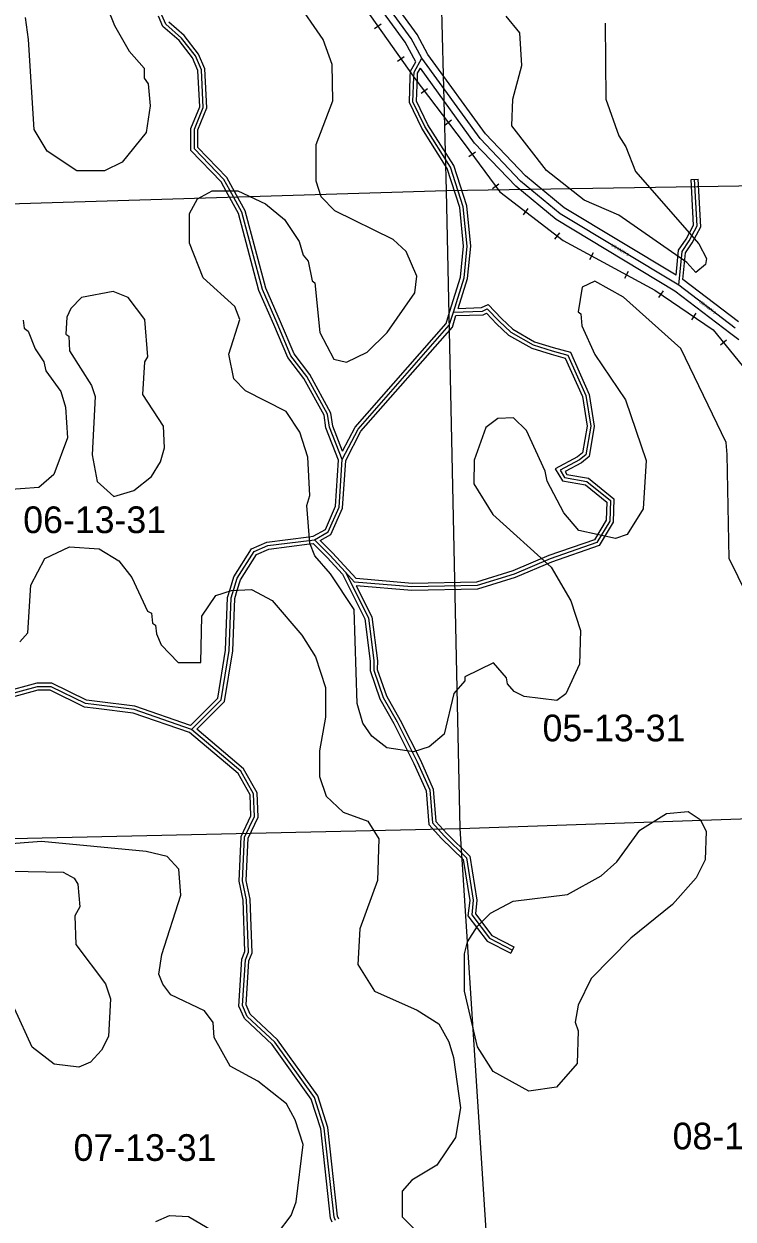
# Model space of a CAD drawing. Extents: x 457167 to 656239, y 1787309 to 1969297.
# Drawn here: x 587292 to 593270, y 1836943 to 1847016 of the extents above; entities that cross this region are included whole.
import ezdxf

# ---------------------------------------------------------------- set-up
doc = ezdxf.new("R2010")
doc.units = 0
for name, color, linetype in [('Level 1', 7, 'Continuous'), ('Level 13', 7, 'Continuous'), ('Level 14', 7, 'Continuous'), ('Level 2', 7, 'Continuous'), ('Level 31', 7, 'Continuous'), ('Level 32', 7, 'Continuous'), ('Level 34', 7, 'Continuous'), ('Level 37', 7, 'Continuous'), ('Level 7', 7, 'Continuous')]:
    doc.layers.add(name, color=color, linetype=linetype)

msp = doc.modelspace()

# ---------------------------------------------------------------- linework, layer by layer
at = {"layer": 'Level 1'}
for p, q in [((590853.674, 1845609.75), (590715.466, 1850807.134)), ((596125.098, 1845691.363), (590853.674, 1845609.75)), ((590853.674, 1845609.75), (585565.762, 1845450.079)), ((590968.775, 1840234.145), (590853.674, 1845609.75)), ((590968.775, 1840234.145), (596204.805, 1840418.184)), ((585799.21, 1840119.836), (590968.775, 1840234.145)), ((591288.748, 1835308.186), (590968.775, 1840234.145))]:
    msp.add_line(p, q, dxfattribs=at)
at = {"layer": 'Level 13'}
msp.add_line((593287.8, 1844452.05), (592811.113, 1844814.306), dxfattribs=at)
for points in [[(590646.737, 1846727.106), (590555.333, 1846893.81), (589748.594, 1848003.948), (589392.26, 1848502.031)], [(592811.113, 1844814.306), (591811.707, 1845416.371), (591478.815, 1845691.853), (591137.476, 1846050.986), (590646.737, 1846727.106)]]:
    msp.add_lwpolyline(points, dxfattribs=at)
at = {"layer": 'Level 14'}
for p, q in [((593315.91, 1844506.048), (592846.041, 1844863.121)), ((593251.495, 1844404.277), (592777.382, 1844764.576)), ((593317.905, 1844353.761), (593251.474, 1844404.295))]:
    msp.add_line(p, q, dxfattribs=at)
for points in [[(590594.876, 1846696.893), (590504.555, 1846861.621), (589699.925, 1847968.856), (589343.461, 1848467.12)], [(590697.525, 1846759.28), (590606.112, 1846925.998), (589797.263, 1848039.041), (589465.657, 1848502.558)], [(592789.131, 1844897.593), (591846.507, 1845465.454), (591519.832, 1845735.791), (591183.702, 1846089.444), (590697.525, 1846759.28)], [(592777.382, 1844764.576), (591776.906, 1845367.289), (591437.797, 1845647.916), (591091.25, 1846012.527), (590633.375, 1846643.371)]]:
    msp.add_lwpolyline(points, dxfattribs=at)
at = {"layer": 'Level 31'}
for points in [[(589974.648, 1843343.637), (589866.555, 1843618.733), (589850.19, 1843727.124), (589675.625, 1844044.156), (589542.521, 1844219.3), (589426.155, 1844494.776), (589301.527, 1844778.266), (589127.571, 1845428.748), (589026.335, 1845615.109), (588977.78, 1845704.285), (588728.302, 1845962.914), (588728.604, 1846129.819), (588803.76, 1846312.952), (588787.775, 1846629.701), (588737.68, 1846746.517), (588621.42, 1846896.907), (588488.226, 1847013.875), (588454.93, 1847088.843)], [(590578.64, 1846567.957), (590579.987, 1846610.5), (590646.737, 1846727.106)], [(590911.715, 1844587.411), (591002.33, 1844875.61), (591027.633, 1845142.469), (590994.783, 1845475.975), (590887.11, 1845809.611), (590670.88, 1846151.803), (590571.269, 1846360.337), (590578.64, 1846567.957)], [(592811.113, 1844814.306), (592838.98, 1845098.616), (592899.945, 1845186.874), (592966.707, 1845313.304), (592945.086, 1845707.151)], [(590911.715, 1844587.411), (591156.907, 1844595.346), (591198.017, 1844615.273), (591296.544, 1844511.103), (591395.091, 1844418.57), (591584.678, 1844310.243), (591745.392, 1844260.875), (591876.834, 1844223.921), (592028.451, 1843883.302), (592069.085, 1843626.511), (592028.23, 1843385.131), (591974.979, 1843341.587), (591812.434, 1843255.324), (591849.9, 1843192.716), (592037.074, 1843158.211), (592234.862, 1842999.693), (592229.788, 1842825.887), (592121.848, 1842644.259), (591727.078, 1842507.488), (591423.39, 1842378.564), (591111.477, 1842282.019), (590562.799, 1842270.982), (590079.174, 1842312.201), (590002.579, 1842395.244)], [(589974.648, 1843343.637), (590108.206, 1843601.576), (590876.495, 1844475.839), (590911.715, 1844587.411)], [(589740.041, 1842668.434), (589856.705, 1842735.132), (589948.781, 1842943.328), (589974.648, 1843343.637)], [(588703.846, 1841069.604), (588954.274, 1841319.328), (589021.578, 1841735.925), (589038.933, 1842178.066), (589061.676, 1842252.931), (589089.226, 1842344.516), (589231.332, 1842569.346), (589347.967, 1842619.318), (589696.725, 1842663.056), (589740.041, 1842668.434)], [(590002.579, 1842395.244), (589870.685, 1842538.749), (589740.041, 1842668.434)], [(590002.579, 1842395.244), (590195.821, 1842010.182), (590241.353, 1841647.2), (590240.262, 1841570.476), (590319.783, 1841339.795), (590437.563, 1841134.864), (590606.38, 1840796.756), (590712.325, 1840559.847), (590735.403, 1840282.358), (590833.611, 1840172.37), (591022.129, 1839987.316), (591079.463, 1839630.134), (591066.191, 1839506.522), (591216.478, 1839309.901), (591408.973, 1839210.296)], [(587904.615, 1841276.147), (587811.97, 1841287.954), (587520.539, 1841429.942), (587403.99, 1841430.156), (587103.549, 1841347.442)], [(588703.846, 1841069.604), (588220.436, 1841237.025), (587904.615, 1841276.147)], [(589918.36, 1836930.426), (589905.988, 1836958.083), (589823.88, 1837708.394), (589740.902, 1837967.081), (589407.983, 1838434.211), (589174.938, 1838651.352), (589133.383, 1838743.061), (589159.231, 1839126.642), (589184.19, 1839193.141), (589168.424, 1839634.978), (589135.272, 1839793.581), (589152.49, 1840160.45), (589236.238, 1840335.205), (589227.984, 1840526.851), (589120.058, 1840719.041), (588703.846, 1841069.604)]]:
    msp.add_lwpolyline(points, dxfattribs=at)
at = {"layer": 'Level 32'}
for p, q in [((592915.13, 1845705.506), (592975.041, 1845708.795)), ((591422.76, 1839236.94), (591395.185, 1839183.651))]:
    msp.add_line(p, q, dxfattribs=at)
for points in [[(589944.28, 1843338.893), (589837.396, 1843610.909), (589821.325, 1843717.346), (589650.407, 1844027.756), (589516.353, 1844204.151), (589398.604, 1844482.901), (589273.139, 1844768.296), (589099.509, 1845417.557), (588999.98, 1845600.776), (588953.372, 1845686.376), (588698.28, 1845950.825), (588698.615, 1846135.761), (588773.459, 1846318.137), (588758.084, 1846622.82), (588711.611, 1846731.187), (588599.452, 1846876.272), (588463.481, 1846995.678), (588425.025, 1847082.266)], [(589978.399, 1843416.126), (589895.715, 1843626.556), (589879.055, 1843736.901), (589700.842, 1844060.556), (589568.689, 1844234.448), (589453.706, 1844506.65), (589329.915, 1844788.236), (589155.633, 1845439.939), (589052.691, 1845629.442), (589002.189, 1845722.194), (588758.324, 1845975.002), (588758.594, 1846123.876), (588834.06, 1846307.766), (588817.466, 1846636.583), (588763.749, 1846761.848), (588643.388, 1846917.543), (588512.97, 1847032.071)], [(590548.654, 1846568.907), (590550.239, 1846618.919), (590594.875, 1846696.893)], [(590608.625, 1846567.007), (590609.736, 1846602.081), (590633.375, 1846643.373)], [(590883.097, 1844596.409), (590972.763, 1844881.591), (590997.493, 1845142.414), (590965.243, 1845469.827), (590859.724, 1845796.79), (590644.572, 1846137.274), (590541.026, 1846354.047), (590548.658, 1846569.021)], [(590953.023, 1844618.763), (591031.899, 1844869.629), (591057.773, 1845142.524), (591024.324, 1845482.122), (590914.495, 1845822.432), (590697.186, 1846166.331), (590601.512, 1846366.627), (590608.62, 1846566.893)], [(592789.131, 1844897.593), (592809.88, 1845109.274), (592874.248, 1845202.458), (592936.295, 1845319.961), (592915.13, 1845705.506)], [(592846.041, 1844863.121), (592868.079, 1845087.957), (592925.642, 1845171.29), (592997.118, 1845306.647), (592975.041, 1845708.795)], [(590953.023, 1844618.763), (591149.56, 1844625.124), (591204.71, 1844651.856), (591317.728, 1844532.364), (591413.047, 1844442.862), (591596.67, 1844337.943), (591753.858, 1844289.658), (591898.513, 1844248.989), (592057.465, 1843891.893), (592099.485, 1843626.347), (592055.933, 1843369.03), (591991.668, 1843316.481), (591854.395, 1843243.629), (591868.677, 1843219.761), (592049.941, 1843186.345), (592265.286, 1843013.756), (592259.548, 1842817.242), (592142.035, 1842619.502), (591737.862, 1842479.475), (591433.713, 1842350.355), (591116.309, 1842252.109), (590561.824, 1842240.956), (590093.545, 1842280.866)], [(589978.399, 1843416.126), (590083.251, 1843618.626), (590849.789, 1844490.896), (590883.107, 1844596.441)], [(590004.18, 1843335.426), (590133.162, 1843584.526), (590903.202, 1844460.782), (590933.928, 1844558.112)], [(590933.928, 1844558.112), (591164.253, 1844565.566), (591191.325, 1844578.691), (591275.359, 1844489.841), (591377.135, 1844394.276), (591572.686, 1844282.542), (591736.926, 1844232.091), (591855.155, 1844198.851), (591999.436, 1843874.711), (592038.685, 1843626.673), (592000.529, 1843401.233), (591958.289, 1843366.693), (591770.474, 1843267.019), (591831.122, 1843165.671), (592024.206, 1843130.077), (592204.439, 1842985.63), (592200.027, 1842834.532), (592101.662, 1842669.015), (591716.293, 1842535.502), (591413.065, 1842406.774), (591106.646, 1842311.928), (590563.774, 1842301.008), (590093.328, 1842341.103), (590024.631, 1842415.584)], [(589730.375, 1842697.463), (589833.255, 1842756.284), (589919.188, 1842950.585), (589944.28, 1843338.893)], [(589789.154, 1842661.954), (589880.153, 1842713.981), (589978.375, 1842936.071), (590004.181, 1843335.426)], [(588695.943, 1841104.088), (588926.207, 1841333.708), (588991.671, 1841738.916), (589009.106, 1842183.096), (589032.96, 1842261.613), (589061.677, 1842357.082), (589210.951, 1842593.252), (589340.039, 1842648.559), (589693.01, 1842692.826), (589730.375, 1842697.463)], [(588748.203, 1841071.467), (588982.34, 1841304.948), (589051.484, 1841732.933), (589068.759, 1842173.035), (589090.394, 1842244.25), (589116.775, 1842331.951), (589251.712, 1842545.441), (589355.895, 1842590.076), (589700.44, 1842633.286), (589729.261, 1842636.864)], [(589977.65, 1842378.035), (589849.062, 1842517.941), (589729.26, 1842636.863)], [(590024.667, 1842415.545), (589892.307, 1842559.556), (589789.154, 1842661.954)], [(589977.65, 1842378.033), (590166.696, 1842001.334), (590211.326, 1841645.538), (590210.19, 1841565.658), (590292.35, 1841327.32), (590411.115, 1841120.676), (590579.254, 1840783.925), (590682.85, 1840552.266), (590706.337, 1840269.866), (590811.891, 1840151.652), (590994.071, 1839972.82), (591049.205, 1839629.343), (591035.085, 1839497.818), (591196.723, 1839286.344), (591395.185, 1839183.651)], [(590093.545, 1842280.866), (590224.947, 1842019.031), (590271.38, 1841648.862), (590270.334, 1841575.295), (590347.216, 1841352.271), (590464.011, 1841149.051), (590633.505, 1840809.586), (590741.798, 1840567.428), (590764.468, 1840294.85), (590855.331, 1840193.088), (591050.187, 1840001.813), (591109.721, 1839630.924), (591097.299, 1839515.227), (591236.233, 1839333.458), (591422.76, 1839236.94)], [(587908.407, 1841305.907), (587820.665, 1841317.089), (587527.485, 1841459.931), (587399.964, 1841460.165), (587110.502, 1841380.472)], [(587900.822, 1841246.388), (587803.275, 1841258.819), (587513.593, 1841399.955), (587408.018, 1841400.149), (587113.341, 1841319.021)], [(588695.943, 1841104.089), (588227.265, 1841266.409), (587908.303, 1841305.921)], [(588688.775, 1841043.074), (588213.609, 1841207.641), (587900.926, 1841246.375)], [(589890.975, 1836918.176), (589876.679, 1836950.136), (589794.388, 1837702.116), (589713.762, 1837953.472), (589385.313, 1838414.33), (589150.091, 1838633.498), (589102.944, 1838737.551), (589129.595, 1839133.057), (589153.995, 1839198.067), (589138.535, 1839631.348), (589105.125, 1839791.176), (589122.809, 1840167.931), (589205.942, 1840341.406), (589198.32, 1840518.406), (589096.566, 1840699.604), (588688.775, 1841043.074)], [(589945.745, 1836942.675), (589935.298, 1836966.031), (589853.374, 1837714.671), (589768.042, 1837980.691), (589430.653, 1838454.092), (589199.785, 1838669.206), (589163.823, 1838748.571), (589188.868, 1839120.227), (589214.385, 1839188.216), (589198.314, 1839638.608), (589165.418, 1839795.985), (589182.173, 1840152.969), (589266.533, 1840329.003), (589257.648, 1840535.296), (589143.55, 1840738.48), (588748.203, 1841071.467)]]:
    msp.add_lwpolyline(points, dxfattribs=at)
at = {"layer": 'Level 37'}
for p, q in [((590248.275, 1846976.983), (590303.299, 1847015.806)), ((590441.322, 1846703.371), (590496.347, 1846742.195)), ((590639.725, 1846432.167), (590693.3, 1846472.967)), ((590842.6, 1846165.761), (590896.175, 1846206.561)), ((591043.424, 1845898.604), (591097.749, 1845938.401)), ((591241.317, 1845628.476), (591295.641, 1845668.273)), ((591501.559, 1845405.991), (591542.575, 1845459.401)), ((591767.138, 1845202.035), (591808.155, 1845255.445)), ((592060.986, 1845031.813), (592092.969, 1845091.076)), ((592355.668, 1844872.776), (592387.651, 1844932.038)), ((592644.061, 1844710.033), (592681.94, 1844765.713)), ((592920.926, 1844521.683), (592958.805, 1844577.362)), ((593162.932, 1844310.154), (593215.377, 1844352.397))]:
    msp.add_line(p, q, dxfattribs=at)
msp.add_lwpolyline([(589382.28, 1848262.78), (590571.65, 1846577.06), (590578.64, 1846567.957), (591003.995, 1846009.402), (591303.535, 1845600.523), (591836.473, 1845191.242), (592611.082, 1844773.193), (593102.46, 1844438.909), (593418.621, 1844046.383), (593742.58, 1843362.581), (594680.158, 1840551.627), (594722.603, 1840414.106), (595567.465, 1837682.603), (596011.45, 1836321.917), (596090.046, 1836081.069), (596539.065, 1835455.272), (597029.876, 1834662.51), (598319.288, 1832790.907)], dxfattribs=at)
at = {"layer": 'Level 7'}
for points in [[(587930.609, 1847310.76), (588055.323, 1847002.186), (588180.135, 1846785.313), (588305.018, 1846643.461), (588304.919, 1846560.1), (588338.23, 1846510.05), (588354.711, 1846326.616), (588321.103, 1846101.573), (588120.772, 1845851.708), (587970.661, 1845776.846), (587737.239, 1845777.076), (587487.315, 1845944.067), (587379.141, 1846127.589), (587329.935, 1846886.231), (587305.123, 1847069.663)], [(592277.245, 1842679.478), (591968.871, 1842746.498), (591843.989, 1842896.68), (591702.535, 1843163.603), (591685.955, 1843246.995), (591527.93, 1843588.949), (591419.688, 1843697.421), (591286.276, 1843689.25), (591186.175, 1843614.318), (591085.846, 1843339.323), (591085.618, 1843139.25), (591243.742, 1842880.656), (591735.131, 1842438.312), (591901.555, 1842154.719), (591984.628, 1841904.525), (591976, 1841621.091), (591859.03, 1841371.136), (591783.94, 1841312.845), (591508.876, 1841346.485), (591425.575, 1841388.265), (591367.285, 1841455.026), (591358.984, 1841505.036), (591250.741, 1841630.218), (591008.9, 1841513.735), (591008.86, 1841480.394), (590917.03, 1841372.122), (590833.311, 1841030.426), (590708.14, 1840922.185), (590574.73, 1840880.673), (590349.677, 1840914.243), (590224.735, 1841014.414), (590149.833, 1841122.845), (590099.981, 1841289.637), (590075.825, 1842081.62), (589876.08, 1842381.923), (589742.857, 1842532.135), (589701.276, 1842640.536), (589676.593, 1842957.351), (589701.703, 1843040.682), (589685.38, 1843365.827), (589618.888, 1843574.301), (589502.375, 1843749.492), (589160.79, 1843924.914), (589060.848, 1844025.055), (589019.395, 1844233.488), (589111.385, 1844525.162), (589069.833, 1844633.604), (588803.338, 1844875.616), (588686.925, 1845167.511), (588687.182, 1845417.604), (588754.002, 1845542.586), (588879.113, 1845609.138), (589095.885, 1845608.909), (589329.17, 1845500.278), (589487.432, 1845366.737), (589612.285, 1845183.205), (589645.496, 1845066.463), (589687.107, 1845016.413), (589720.289, 1844849.661), (589745.27, 1844832.95), (589786.523, 1844416.074), (589903.006, 1844190.891), (590011.348, 1844165.751), (590186.469, 1844248.923), (590353.39, 1844415.486), (590587.17, 1844748.672), (590603.969, 1844890.395), (590512.496, 1845098.897), (590404.225, 1845199.029), (589912.647, 1845441.311), (589796.075, 1845558.141), (589754.523, 1845691.593), (589754.84, 1846000.028), (589896.95, 1846366.664), (589888.937, 1846675.109), (589814.145, 1846883.611), (589581.089, 1847225.626)], [(592190.141, 1847022.815), (592197.796, 1846380.885), (592305.84, 1846072.351), (592364.091, 1845980.58), (592447.224, 1845772.076), (592980.095, 1845162.97), (593046.656, 1845037.858), (593038.287, 1844987.847), (592954.826, 1844921.256), (592879.895, 1845004.676), (592305.125, 1845405.441), (592013.48, 1845530.781), (591696.965, 1845781.193), (591405.589, 1846156.658), (591414.187, 1846381.741), (591489.506, 1846665.076), (591473.124, 1846940.201), (591356.581, 1847082.051)], [(593460.304, 1842053.014), (593235.718, 1842511.74), (593219.991, 1843387.083), (593211.75, 1843487.115), (592829.13, 1844279.486), (592346.08, 1844713.47), (592104.467, 1844847.111), (591996.026, 1844797.22), (591962.487, 1844588.846), (591987.468, 1844572.146), (591995.699, 1844472.105), (592103.811, 1844230.221), (592361.847, 1843846.496), (592536.354, 1843337.78), (592510.916, 1842929.333), (592377.316, 1842712.729), (592277.245, 1842679.478)], [(587285.743, 1844518.784), (587294.024, 1844452.063), (587327.335, 1844427.023), (587385.526, 1844276.901), (587460.448, 1844168.47), (587477.029, 1844093.409), (587601.871, 1843918.216), (587643.423, 1843784.805), (587659.835, 1843526.341), (587542.806, 1843218.036), (587417.626, 1843109.793), (587109.153, 1843085.111)], [(587257.875, 1841809.493), (587324.625, 1841884.454), (587350.062, 1842284.561), (587467.031, 1842509.545), (587675.533, 1842609.357), (587925.586, 1842592.418), (588092.219, 1842492.187), (588200.461, 1842350.376), (588333.515, 1842066.771), (588366.855, 1842050.071), (588375.096, 1841966.711), (588400.106, 1841950), (588408.337, 1841874.979), (588449.928, 1841783.248), (588591.481, 1841633.026), (588783.213, 1841632.826), (588791.97, 1842024.633), (588908.87, 1842199.566), (589042.291, 1842241.087), (589209.014, 1842249.258), (589383.976, 1842157.367), (589633.771, 1841865.334), (589750.284, 1841681.801), (589833.387, 1841423.308), (589833.089, 1841173.225), (589782.78, 1840889.82), (589782.552, 1840673.076), (589840.744, 1840506.284), (589982.327, 1840372.773), (590190.64, 1840297.522), (590282.172, 1840147.371), (590273.485, 1839797.246), (590123.006, 1839388.928), (590106.008, 1839088.854), (590247.491, 1838863.611), (590605.757, 1838704.83), (590789.06, 1838587.929), (590872.252, 1838437.807), (590913.773, 1838304.365), (590971.707, 1837879.149), (590929.729, 1837629.125), (590771.109, 1837395.871), (590562.577, 1837271.058), (590479.117, 1837179.426), (590478.889, 1836962.682), (591078.45, 1836361.846)], [(589428.358, 1836822.076), (589545.228, 1836972.029), (589587.038, 1837088.671), (589645.915, 1837572.108), (589579.422, 1837780.611), (589504.56, 1837914.063), (589262.996, 1838106.055), (589029.713, 1838231.366), (588896.6, 1838473.249), (588888.388, 1838598.291), (588813.467, 1838698.422), (588530.162, 1838832.103), (588463.571, 1838923.864), (588430.32, 1839007.255), (588455.489, 1839173.948), (588614.437, 1839673.966), (588597.995, 1839890.739), (588498.053, 1839999.211), (588323.06, 1840041.091), (587439.48, 1840125.368), (587114.336, 1840100.716)], [(587180.799, 1839875.573), (587622.614, 1839866.745), (587714.245, 1839816.635), (587747.566, 1839766.584), (587764.008, 1839574.851), (587722.258, 1839499.85), (587730.34, 1839258.096), (587980.065, 1838924.382), (588021.617, 1838799.28), (588004.62, 1838482.536), (587946.13, 1838365.893), (587854.34, 1838265.951), (587754.269, 1838224.371), (587545.866, 1838249.61), (587362.633, 1838391.521), (587212.899, 1838716.796)], [(588403.096, 1836923.223), (588519.867, 1836973.104), (588678.259, 1836964.605), (589103.145, 1836714.063)]]:
    msp.add_lwpolyline(points, dxfattribs=at)
for points in [[(588051.124, 1843034.115), (588217.875, 1843083.936), (588368.056, 1843200.479), (588443.216, 1843325.461), (588476.695, 1843442.133), (588468.554, 1843625.526), (588293.78, 1843892.489), (588310.748, 1844167.553), (588335.788, 1844209.234), (588311.105, 1844526.009), (588169.582, 1844709.571), (588044.61, 1844759.721), (587777.787, 1844710), (587685.987, 1844618.397), (587652.577, 1844543.406), (587644.078, 1844401.684), (587669.089, 1844384.984), (587677.29, 1844259.942), (587860.365, 1843967.968), (587893.615, 1843876.237), (587868.079, 1843384.43), (587909.531, 1843159.286), (588051.124, 1843034.115)], [(591547.032, 1838020.273), (591247.128, 1838187.325), (591113.945, 1838395.867), (591006.09, 1838862.794), (591006.418, 1839179.579), (591031.527, 1839279.611), (591115.017, 1839412.893), (591223.517, 1839521.135), (591415.349, 1839620.977), (591873.914, 1839678.841), (592157.505, 1839836.934), (592291.016, 1839953.506), (592483.046, 1840220.071), (592708.248, 1840361.535), (592891.68, 1840378.006), (592991.651, 1840311.215), (593041.543, 1840211.114), (593032.975, 1839969.4), (592957.785, 1839819.407), (592757.454, 1839594.563), (592407.042, 1839311.487), (592073.231, 1838970.061), (591964.631, 1838745.076), (591939.462, 1838603.394), (591964.403, 1838528.333), (591955.775, 1838253.239), (591780.485, 1838053.355), (591547.032, 1838020.273)]]:
    msp.add_lwpolyline(points, close=True, dxfattribs=at)

# ---------------------------------------------------------------- texts
at = {"layer": 'Level 2'}
for s, p in [('06-13-31', (587285.902, 1842724.586)), ('05-13-31', (591663.228, 1840969.643)), ('08-13-31', (592759.827, 1837530.279)), ('07-13-31', (587710.435, 1837433.264))]:
    msp.add_text(s, height=225, dxfattribs=at).set_placement(p)
at = {"layer": 'Level 34'}
for rotation, p in [(328.9340111, (592239.401, 1845144.125)), (322.7669222, (592980.957, 1844669.533))]:
    msp.add_text('US HWY 1', height=25, rotation=rotation, dxfattribs=at).set_placement(p)

doc.saveas('drawing.dxf')
